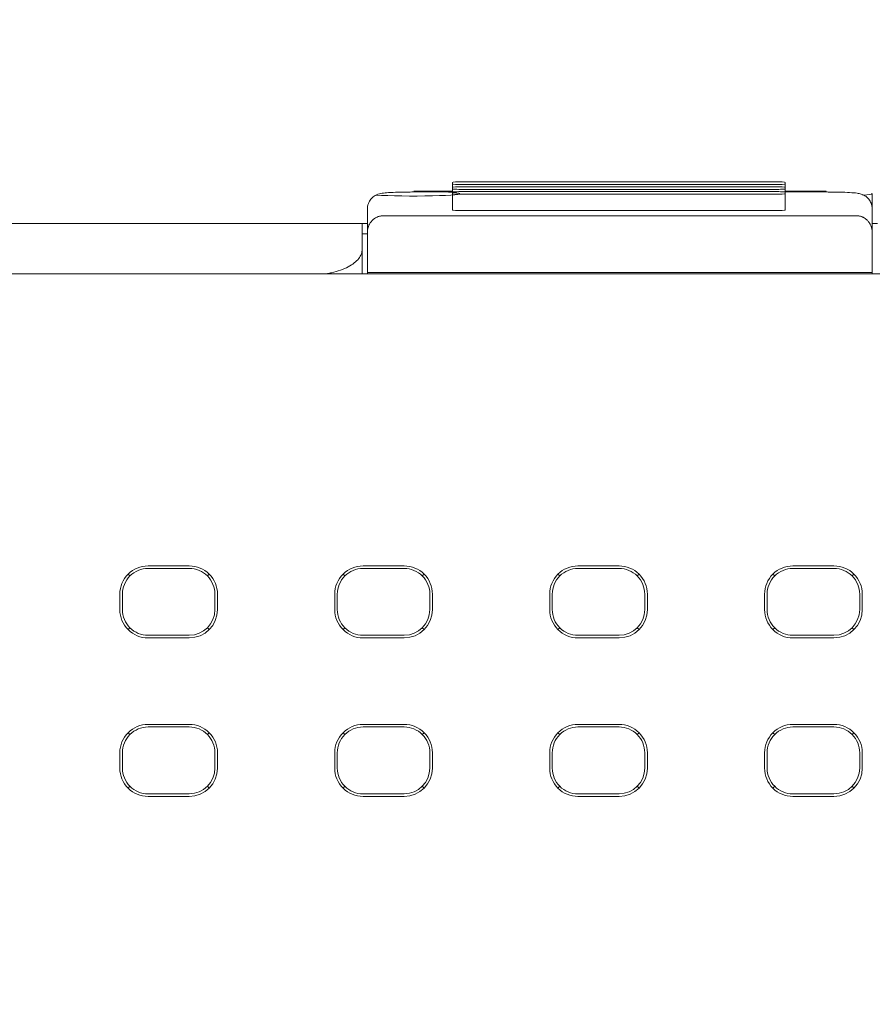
# Model space of a CAD drawing. Header units: millimetres. Extents: x -1114 to 1396, y -630 to 631.
# Tile 651 of 656: x 439 to 456, y 154 to 173. Entities that reach past the tile are written whole.
import ezdxf

# ---------------------------------------------------------------- set-up
doc = ezdxf.new("R2010")
doc.units = ezdxf.units.MM
doc.header["$MEASUREMENT"] = 0

msp = doc.modelspace()

# ---------------------------------------------------------------- linework, layer by layer
at = {"lineweight": 18}
for points, knots in [([(1038.9843, -629.7647), (1038.9843, -629.7647), (-1111.4882, -629.7647), (-1111.4882, -629.7647), (-1111.4882, -629.7647), (-1111.4882, -629.7647), (-1111.4882, 630.7883), (-1111.4882, 630.7883), (-1111.4882, 630.7883), (-1111.4882, 630.7883), (1038.9843, 630.7883), (1038.9843, 630.7883)], [0, 0, 0, 0, 0.3333333, 0.3333333, 0.3333333, 0.3333333, 0.6666667, 0.6666667, 0.6666667, 0.6666667, 1, 1, 1, 1]), ([(448.0242, 169.6943), (447.9712, 169.6943), (447.9203, 169.6932), (447.8828, 169.6912), (447.8828, 169.6912), (447.8453, 169.6892), (447.8242, 169.6866), (447.8242, 169.6838)], [0, 0, 0, 0, 0.5, 0.5, 0.5, 0.5, 1, 1, 1, 1]), ([(447.8242, 169.6524), (447.8242, 169.6496), (447.8453, 169.6469), (447.8828, 169.645), (447.8828, 169.645), (447.9203, 169.643), (447.9712, 169.6419), (448.0242, 169.6419)], [0, 0, 0, 0, 0.5, 0.5, 0.5, 0.5, 1, 1, 1, 1]), ([(454.299, 169.6838), (454.299, 169.6866), (454.2779, 169.6892), (454.2404, 169.6912), (454.2404, 169.6912), (454.2029, 169.6932), (454.1521, 169.6943), (454.099, 169.6943)], [0, 0, 0, 0, 0.5, 0.5, 0.5, 0.5, 1, 1, 1, 1]), ([(454.099, 169.6419), (454.1521, 169.6419), (454.2029, 169.643), (454.2404, 169.645), (454.2404, 169.645), (454.2779, 169.6469), (454.299, 169.6496), (454.299, 169.6524)], [0, 0, 0, 0, 0.5, 0.5, 0.5, 0.5, 1, 1, 1, 1]), ([(447.0704, 169.4967), (447.025, 169.4967), (446.9809, 169.4965), (446.9375, 169.496), (446.9375, 169.496), (446.8612, 169.4951), (446.7871, 169.4935), (446.7208, 169.491), (446.7208, 169.491), (446.6518, 169.4885), (446.5914, 169.4851), (446.5433, 169.4815), (446.5433, 169.4815), (446.5028, 169.4784), (446.4711, 169.4753), (446.4324, 169.4677), (446.4324, 169.4677), (446.4159, 169.4645), (446.3981, 169.4604), (446.3767, 169.4527), (446.3767, 169.4527), (446.3592, 169.4464), (446.3393, 169.4376), (446.32, 169.4263), (446.32, 169.4263), (446.2968, 169.4126), (446.2746, 169.3953), (446.2551, 169.375), (446.2551, 169.375), (446.2326, 169.3517), (446.2137, 169.3245), (446.1997, 169.2949), (446.1997, 169.2949), (446.1842, 169.2623), (446.1746, 169.2268), (446.1715, 169.191), (446.1715, 169.191), (446.1708, 169.1825), (446.1704, 169.1739), (446.1704, 169.1653)], [0, 0, 0, 0, 0.1, 0.1, 0.1, 0.1, 0.2, 0.2, 0.2, 0.2, 0.3, 0.3, 0.3, 0.3, 0.4, 0.4, 0.4, 0.4, 0.5, 0.5, 0.5, 0.5, 0.6, 0.6, 0.6, 0.6, 0.7, 0.7, 0.7, 0.7, 0.8, 0.8, 0.8, 0.8, 0.9, 0.9, 0.9, 0.9, 1, 1, 1, 1]), ([(446.3441, 169.4371), (446.5947, 169.4192), (447.0502, 169.4128), (447.4374, 169.4219), (447.4374, 169.4219), (447.8247, 169.4309), (448.0387, 169.4529), (447.951, 169.4746), (447.951, 169.4746), (447.8632, 169.4964), (447.4976, 169.5119), (447.0735, 169.512)], [0, 0, 0, 0, 0.3333333, 0.3333333, 0.3333333, 0.3333333, 0.6666667, 0.6666667, 0.6666667, 0.6666667, 1, 1, 1, 1]), ([(448.0242, 169.5996), (447.9712, 169.5996), (447.9203, 169.5985), (447.8828, 169.5965), (447.8828, 169.5965), (447.8453, 169.5945), (447.8242, 169.5919), (447.8242, 169.5891)], [0, 0, 0, 0, 0.5, 0.5, 0.5, 0.5, 1, 1, 1, 1]), ([(447.8242, 169.5577), (447.8242, 169.5549), (447.8453, 169.5523), (447.8828, 169.5503), (447.8828, 169.5503), (447.9203, 169.5483), (447.9712, 169.5472), (448.0242, 169.5472)], [0, 0, 0, 0, 0.5, 0.5, 0.5, 0.5, 1, 1, 1, 1]), ([(448.0242, 169.5049), (447.9712, 169.5049), (447.9203, 169.5038), (447.8828, 169.5018), (447.8828, 169.5018), (447.8453, 169.4998), (447.8242, 169.4972), (447.8242, 169.4944)], [0, 0, 0, 0, 0.5, 0.5, 0.5, 0.5, 1, 1, 1, 1]), ([(447.8242, 169.463), (447.8242, 169.4602), (447.8453, 169.4576), (447.8828, 169.4556), (447.8828, 169.4556), (447.9203, 169.4536), (447.9712, 169.4525), (448.0242, 169.4525)], [0, 0, 0, 0, 0.5, 0.5, 0.5, 0.5, 1, 1, 1, 1]), ([(454.299, 169.5891), (454.299, 169.5919), (454.2779, 169.5945), (454.2404, 169.5965), (454.2404, 169.5965), (454.2029, 169.5985), (454.1521, 169.5996), (454.099, 169.5996)], [0, 0, 0, 0, 0.5, 0.5, 0.5, 0.5, 1, 1, 1, 1]), ([(454.099, 169.5472), (454.1521, 169.5472), (454.2029, 169.5483), (454.2404, 169.5503), (454.2404, 169.5503), (454.2779, 169.5523), (454.299, 169.5549), (454.299, 169.5577)], [0, 0, 0, 0, 0.5, 0.5, 0.5, 0.5, 1, 1, 1, 1]), ([(454.299, 169.4944), (454.299, 169.4972), (454.2779, 169.4998), (454.2404, 169.5018), (454.2404, 169.5018), (454.2029, 169.5038), (454.1521, 169.5049), (454.099, 169.5049)], [0, 0, 0, 0, 0.5, 0.5, 0.5, 0.5, 1, 1, 1, 1]), ([(454.099, 169.4525), (454.1521, 169.4525), (454.2029, 169.4536), (454.2404, 169.4556), (454.2404, 169.4556), (454.2779, 169.4576), (454.299, 169.4602), (454.299, 169.463)], [0, 0, 0, 0, 0.5, 0.5, 0.5, 0.5, 1, 1, 1, 1]), ([(455.992, 169.1653), (455.9914, 169.2066), (455.9839, 169.2447), (455.9691, 169.2806), (455.9691, 169.2806), (455.9578, 169.3077), (455.9424, 169.3335), (455.9238, 169.3563), (455.9238, 169.3563), (455.9081, 169.3757), (455.8901, 169.3928), (455.8706, 169.4074), (455.8706, 169.4074), (455.8538, 169.42), (455.8358, 169.4307), (455.8183, 169.4391), (455.8183, 169.4391), (455.8033, 169.4463), (455.7887, 169.4519), (455.7755, 169.4561), (455.7755, 169.4561), (455.7627, 169.4602), (455.7513, 169.4631), (455.7408, 169.4654), (455.7408, 169.4654), (455.7247, 169.469), (455.7108, 169.4713), (455.6964, 169.4733), (455.6964, 169.4733), (455.6547, 169.4792), (455.609, 169.4828), (455.5521, 169.486), (455.5521, 169.486), (455.4964, 169.4891), (455.4298, 169.4918), (455.3569, 169.4936), (455.3569, 169.4936), (455.2871, 169.4953), (455.2114, 169.4964), (455.1355, 169.4966), (455.1355, 169.4966), (455.121, 169.4967), (455.1065, 169.4967), (455.092, 169.4967)], [0, 0, 0, 0, 0.0909091, 0.0909091, 0.0909091, 0.0909091, 0.1818182, 0.1818182, 0.1818182, 0.1818182, 0.2727273, 0.2727273, 0.2727273, 0.2727273, 0.3636364, 0.3636364, 0.3636364, 0.3636364, 0.4545455, 0.4545455, 0.4545455, 0.4545455, 0.5454545, 0.5454545, 0.5454545, 0.5454545, 0.6363636, 0.6363636, 0.6363636, 0.6363636, 0.7272727, 0.7272727, 0.7272727, 0.7272727, 0.8181818, 0.8181818, 0.8181818, 0.8181818, 0.9090909, 0.9090909, 0.9090909, 0.9090909, 1, 1, 1, 1]), ([(447.8242, 169.1448), (447.8242, 169.1421), (447.8453, 169.1394), (447.8828, 169.1374), (447.8828, 169.1374), (447.9203, 169.1355), (447.9712, 169.1344), (448.0242, 169.1344)], [0, 0, 0, 0, 0.5, 0.5, 0.5, 0.5, 1, 1, 1, 1]), ([(454.099, 169.1344), (454.1521, 169.1344), (454.2029, 169.1355), (454.2404, 169.1374), (454.2404, 169.1374), (454.2779, 169.1394), (454.299, 169.1421), (454.299, 169.1448)], [0, 0, 0, 0, 0.5, 0.5, 0.5, 0.5, 1, 1, 1, 1]), ([(446.4704, 169.0335), (446.4599, 169.0331), (446.4494, 169.0328), (446.4391, 169.0317), (446.4391, 169.0317), (446.4285, 169.0306), (446.4181, 169.0287), (446.4083, 169.0263), (446.4083, 169.0263), (446.3976, 169.0238), (446.3875, 169.0208), (446.378, 169.0174), (446.378, 169.0174), (446.3653, 169.0129), (446.3537, 169.0077), (446.3429, 169.0021), (446.3429, 169.0021), (446.3309, 168.9959), (446.3199, 168.9891), (446.3099, 168.9821), (446.3099, 168.9821), (446.272, 168.9557), (446.246, 168.9253), (446.2259, 168.8943), (446.2259, 168.8943), (446.2066, 168.8645), (446.1926, 168.8341), (446.1843, 168.8033), (446.1843, 168.8033), (446.1753, 168.77), (446.1728, 168.7362), (446.1704, 168.7025)], [0, 0, 0, 0, 0.125, 0.125, 0.125, 0.125, 0.25, 0.25, 0.25, 0.25, 0.375, 0.375, 0.375, 0.375, 0.5, 0.5, 0.5, 0.5, 0.625, 0.625, 0.625, 0.625, 0.75, 0.75, 0.75, 0.75, 0.875, 0.875, 0.875, 0.875, 1, 1, 1, 1]), ([(455.992, 168.7025), (455.992, 168.7351), (455.9877, 168.7673), (455.9789, 168.7991), (455.9789, 168.7991), (455.9745, 168.815), (455.969, 168.8308), (455.9621, 168.8465), (455.9621, 168.8465), (455.9552, 168.8622), (455.947, 168.8778), (455.9371, 168.8932), (455.9371, 168.8932), (455.9322, 168.901), (455.9269, 168.9086), (455.921, 168.9163), (455.921, 168.9163), (455.9151, 168.9239), (455.9088, 168.9315), (455.9019, 168.939), (455.9019, 168.939), (455.895, 168.9464), (455.8875, 168.9538), (455.8794, 168.9609), (455.8794, 168.9609), (455.8713, 168.9681), (455.8625, 168.9751), (455.853, 168.9818), (455.853, 168.9818), (455.8434, 168.9885), (455.8332, 168.9949), (455.8219, 169.0009), (455.8219, 169.0009), (455.8162, 169.0038), (455.8103, 169.0067), (455.8041, 169.0095), (455.8041, 169.0095), (455.7979, 169.0123), (455.7914, 169.0149), (455.7847, 169.0173), (455.7847, 169.0173), (455.778, 169.0197), (455.771, 169.0219), (455.7637, 169.0239), (455.7637, 169.0239), (455.7564, 169.0259), (455.7488, 169.0276), (455.741, 169.0291), (455.741, 169.0291), (455.7332, 169.0305), (455.7252, 169.0316), (455.717, 169.0323), (455.717, 169.0323), (455.7088, 169.0331), (455.7004, 169.0335), (455.692, 169.0335)], [0, 0, 0, 0, 0.0714286, 0.0714286, 0.0714286, 0.0714286, 0.1428571, 0.1428571, 0.1428571, 0.1428571, 0.2142857, 0.2142857, 0.2142857, 0.2142857, 0.2857143, 0.2857143, 0.2857143, 0.2857143, 0.3571429, 0.3571429, 0.3571429, 0.3571429, 0.4285714, 0.4285714, 0.4285714, 0.4285714, 0.5, 0.5, 0.5, 0.5, 0.5714286, 0.5714286, 0.5714286, 0.5714286, 0.6428571, 0.6428571, 0.6428571, 0.6428571, 0.7142857, 0.7142857, 0.7142857, 0.7142857, 0.7857143, 0.7857143, 0.7857143, 0.7857143, 0.8571429, 0.8571429, 0.8571429, 0.8571429, 0.9285714, 0.9285714, 0.9285714, 0.9285714, 1, 1, 1, 1]), ([(455.992, 168.7025), (455.992, 168.4451), (455.992, 168.1878), (455.992, 167.9304), (455.992, 167.9304), (455.992, 167.9304), (455.992, 167.9304), (455.992, 167.9304)], [0, 0, 0, 0, 0.5, 0.5, 0.5, 0.5, 1, 1, 1, 1]), ([(445.3425, 167.9034), (445.36, 167.9059), (445.3775, 167.9086), (445.3947, 167.9116), (445.3947, 167.9116), (445.421, 167.9161), (445.4469, 167.9212), (445.4722, 167.9268), (445.4722, 167.9268), (445.5337, 167.9403), (445.5922, 167.9567), (445.6461, 167.9756), (445.6461, 167.9756), (445.7012, 167.995), (445.7515, 168.017), (445.7968, 168.041), (445.7968, 168.041), (445.8412, 168.0644), (445.8808, 168.0897), (445.9146, 168.1165), (445.9146, 168.1165), (445.9492, 168.1437), (445.9778, 168.1723), (446.0012, 168.2019), (446.0012, 168.2019), (446.0244, 168.2311), (446.0424, 168.2611), (446.0531, 168.2916), (446.0531, 168.2916), (446.0639, 168.3223), (446.0671, 168.3535), (446.0704, 168.3846)], [0, 0, 0, 0, 0.125, 0.125, 0.125, 0.125, 0.25, 0.25, 0.25, 0.25, 0.375, 0.375, 0.375, 0.375, 0.5, 0.5, 0.5, 0.5, 0.625, 0.625, 0.625, 0.625, 0.75, 0.75, 0.75, 0.75, 0.875, 0.875, 0.875, 0.875, 1, 1, 1, 1]), ([(441.9052, 162.2268), (441.7593, 162.2268), (441.6194, 162.1689), (441.5162, 162.0657), (441.5162, 162.0657), (441.4131, 161.9626), (441.3551, 161.8226), (441.3551, 161.6768)], [0, 0, 0, 0, 0.5, 0.5, 0.5, 0.5, 1, 1, 1, 1]), ([(441.9052, 162.1768), (441.7726, 162.1768), (441.6454, 162.1241), (441.5516, 162.0303), (441.5516, 162.0303), (441.4579, 161.9365), (441.4052, 161.8094), (441.4052, 161.6768)], [0, 0, 0, 0, 0.5, 0.5, 0.5, 0.5, 1, 1, 1, 1]), ([(443.2552, 161.6768), (443.2552, 161.8226), (443.1973, 161.9626), (443.0941, 162.0657), (443.0941, 162.0657), (442.991, 162.1689), (442.8511, 162.2268), (442.7052, 162.2268)], [0, 0, 0, 0, 0.5, 0.5, 0.5, 0.5, 1, 1, 1, 1]), ([(443.2052, 161.6768), (443.2052, 161.8094), (443.1525, 161.9365), (443.0587, 162.0303), (443.0587, 162.0303), (442.965, 162.1241), (442.8378, 162.1768), (442.7052, 162.1768)], [0, 0, 0, 0, 0.5, 0.5, 0.5, 0.5, 1, 1, 1, 1]), ([(446.086, 162.2268), (445.9401, 162.2268), (445.8002, 162.1689), (445.6971, 162.0657), (445.6971, 162.0657), (445.5939, 161.9626), (445.536, 161.8226), (445.536, 161.6768)], [0, 0, 0, 0, 0.5, 0.5, 0.5, 0.5, 1, 1, 1, 1]), ([(446.086, 162.1768), (445.9534, 162.1768), (445.8262, 162.1241), (445.7325, 162.0303), (445.7325, 162.0303), (445.6387, 161.9365), (445.586, 161.8094), (445.586, 161.6768)], [0, 0, 0, 0, 0.5, 0.5, 0.5, 0.5, 1, 1, 1, 1]), ([(447.4361, 161.6768), (447.4361, 161.8226), (447.3781, 161.9626), (447.275, 162.0657), (447.275, 162.0657), (447.1718, 162.1689), (447.0319, 162.2268), (446.886, 162.2268)], [0, 0, 0, 0, 0.5, 0.5, 0.5, 0.5, 1, 1, 1, 1]), ([(447.386, 161.6768), (447.386, 161.8094), (447.3334, 161.9365), (447.2396, 162.0303), (447.2396, 162.0303), (447.1458, 162.1241), (447.0186, 162.1768), (446.886, 162.1768)], [0, 0, 0, 0, 0.5, 0.5, 0.5, 0.5, 1, 1, 1, 1]), ([(450.2669, 162.2268), (450.121, 162.2268), (449.9811, 162.1689), (449.8779, 162.0657), (449.8779, 162.0657), (449.7748, 161.9626), (449.7168, 161.8226), (449.7168, 161.6768)], [0, 0, 0, 0, 0.5, 0.5, 0.5, 0.5, 1, 1, 1, 1]), ([(450.2669, 162.1768), (450.1343, 162.1768), (450.0071, 162.1241), (449.9133, 162.0303), (449.9133, 162.0303), (449.8196, 161.9365), (449.7669, 161.8094), (449.7669, 161.6768)], [0, 0, 0, 0, 0.5, 0.5, 0.5, 0.5, 1, 1, 1, 1]), ([(451.617, 161.6768), (451.617, 161.8226), (451.559, 161.9626), (451.4558, 162.0657), (451.4558, 162.0657), (451.3527, 162.1689), (451.2128, 162.2268), (451.0669, 162.2268)], [0, 0, 0, 0, 0.5, 0.5, 0.5, 0.5, 1, 1, 1, 1]), ([(451.5669, 161.6768), (451.5669, 161.8094), (451.5142, 161.9365), (451.4204, 162.0303), (451.4204, 162.0303), (451.3267, 162.1241), (451.1995, 162.1768), (451.0669, 162.1768)], [0, 0, 0, 0, 0.5, 0.5, 0.5, 0.5, 1, 1, 1, 1]), ([(454.4477, 162.2268), (454.3019, 162.2268), (454.1619, 162.1689), (454.0588, 162.0657), (454.0588, 162.0657), (453.9556, 161.9626), (453.8977, 161.8226), (453.8977, 161.6768)], [0, 0, 0, 0, 0.5, 0.5, 0.5, 0.5, 1, 1, 1, 1]), ([(454.4477, 162.1768), (454.3151, 162.1768), (454.188, 162.1241), (454.0942, 162.0303), (454.0942, 162.0303), (454.0004, 161.9365), (453.9477, 161.8094), (453.9477, 161.6768)], [0, 0, 0, 0, 0.5, 0.5, 0.5, 0.5, 1, 1, 1, 1]), ([(455.7978, 161.6768), (455.7978, 161.8226), (455.7399, 161.9626), (455.6367, 162.0657), (455.6367, 162.0657), (455.5335, 162.1689), (455.3936, 162.2268), (455.2477, 162.2268)], [0, 0, 0, 0, 0.5, 0.5, 0.5, 0.5, 1, 1, 1, 1]), ([(455.7477, 161.6768), (455.7477, 161.8094), (455.6951, 161.9365), (455.6013, 162.0303), (455.6013, 162.0303), (455.5075, 162.1241), (455.3804, 162.1768), (455.2477, 162.1768)], [0, 0, 0, 0, 0.5, 0.5, 0.5, 0.5, 1, 1, 1, 1]), ([(441.3551, 161.3768), (441.3551, 161.2309), (441.4131, 161.091), (441.5162, 160.9878), (441.5162, 160.9878), (441.6194, 160.8846), (441.7593, 160.8267), (441.9052, 160.8267)], [0, 0, 0, 0, 0.5, 0.5, 0.5, 0.5, 1, 1, 1, 1]), ([(441.4052, 161.3768), (441.4052, 161.2442), (441.4579, 161.117), (441.5516, 161.0232), (441.5516, 161.0232), (441.6454, 160.9294), (441.7726, 160.8768), (441.9052, 160.8768)], [0, 0, 0, 0, 0.5, 0.5, 0.5, 0.5, 1, 1, 1, 1]), ([(445.536, 161.3768), (445.536, 161.2309), (445.5939, 161.091), (445.6971, 160.9878), (445.6971, 160.9878), (445.8002, 160.8846), (445.9401, 160.8267), (446.086, 160.8267)], [0, 0, 0, 0, 0.5, 0.5, 0.5, 0.5, 1, 1, 1, 1]), ([(445.586, 161.3768), (445.586, 161.2442), (445.6387, 161.117), (445.7325, 161.0232), (445.7325, 161.0232), (445.8262, 160.9294), (445.9534, 160.8768), (446.086, 160.8768)], [0, 0, 0, 0, 0.5, 0.5, 0.5, 0.5, 1, 1, 1, 1]), ([(449.7168, 161.3768), (449.7168, 161.2309), (449.7748, 161.091), (449.8779, 160.9878), (449.8779, 160.9878), (449.9811, 160.8846), (450.121, 160.8267), (450.2669, 160.8267)], [0, 0, 0, 0, 0.5, 0.5, 0.5, 0.5, 1, 1, 1, 1]), ([(449.7669, 161.3768), (449.7669, 161.2442), (449.8196, 161.117), (449.9133, 161.0232), (449.9133, 161.0232), (450.0071, 160.9294), (450.1343, 160.8768), (450.2669, 160.8768)], [0, 0, 0, 0, 0.5, 0.5, 0.5, 0.5, 1, 1, 1, 1]), ([(453.8977, 161.3768), (453.8977, 161.2309), (453.9556, 161.091), (454.0588, 160.9878), (454.0588, 160.9878), (454.1619, 160.8846), (454.3019, 160.8267), (454.4477, 160.8267)], [0, 0, 0, 0, 0.5, 0.5, 0.5, 0.5, 1, 1, 1, 1]), ([(453.9477, 161.3768), (453.9477, 161.2442), (454.0004, 161.117), (454.0942, 161.0232), (454.0942, 161.0232), (454.188, 160.9294), (454.3151, 160.8768), (454.4477, 160.8768)], [0, 0, 0, 0, 0.5, 0.5, 0.5, 0.5, 1, 1, 1, 1]), ([(441.9052, 159.1443), (441.7593, 159.1443), (441.6194, 159.0864), (441.5162, 158.9832), (441.5162, 158.9832), (441.4131, 158.8801), (441.3551, 158.7401), (441.3551, 158.5943)], [0, 0, 0, 0, 0.5, 0.5, 0.5, 0.5, 1, 1, 1, 1]), ([(441.9052, 159.0943), (441.7726, 159.0943), (441.6454, 159.0416), (441.5516, 158.9478), (441.5516, 158.9478), (441.4579, 158.854), (441.4052, 158.7269), (441.4052, 158.5943)], [0, 0, 0, 0, 0.5, 0.5, 0.5, 0.5, 1, 1, 1, 1]), ([(443.2552, 158.5943), (443.2552, 158.7401), (443.1973, 158.8801), (443.0941, 158.9832), (443.0941, 158.9832), (442.991, 159.0864), (442.8511, 159.1443), (442.7052, 159.1443)], [0, 0, 0, 0, 0.5, 0.5, 0.5, 0.5, 1, 1, 1, 1]), ([(443.2052, 158.5943), (443.2052, 158.7269), (443.1525, 158.854), (443.0587, 158.9478), (443.0587, 158.9478), (442.965, 159.0416), (442.8378, 159.0943), (442.7052, 159.0943)], [0, 0, 0, 0, 0.5, 0.5, 0.5, 0.5, 1, 1, 1, 1]), ([(446.086, 159.1443), (445.9401, 159.1443), (445.8002, 159.0864), (445.6971, 158.9832), (445.6971, 158.9832), (445.5939, 158.8801), (445.536, 158.7401), (445.536, 158.5943)], [0, 0, 0, 0, 0.5, 0.5, 0.5, 0.5, 1, 1, 1, 1]), ([(446.086, 159.0943), (445.9534, 159.0943), (445.8262, 159.0416), (445.7325, 158.9478), (445.7325, 158.9478), (445.6387, 158.854), (445.586, 158.7269), (445.586, 158.5943)], [0, 0, 0, 0, 0.5, 0.5, 0.5, 0.5, 1, 1, 1, 1]), ([(447.4361, 158.5943), (447.4361, 158.7401), (447.3781, 158.8801), (447.275, 158.9832), (447.275, 158.9832), (447.1718, 159.0864), (447.0319, 159.1443), (446.886, 159.1443)], [0, 0, 0, 0, 0.5, 0.5, 0.5, 0.5, 1, 1, 1, 1]), ([(447.386, 158.5943), (447.386, 158.7269), (447.3334, 158.854), (447.2396, 158.9478), (447.2396, 158.9478), (447.1458, 159.0416), (447.0186, 159.0943), (446.886, 159.0943)], [0, 0, 0, 0, 0.5, 0.5, 0.5, 0.5, 1, 1, 1, 1]), ([(450.2669, 159.1443), (450.121, 159.1443), (449.9811, 159.0864), (449.8779, 158.9832), (449.8779, 158.9832), (449.7748, 158.8801), (449.7168, 158.7401), (449.7168, 158.5943)], [0, 0, 0, 0, 0.5, 0.5, 0.5, 0.5, 1, 1, 1, 1]), ([(450.2669, 159.0943), (450.1343, 159.0943), (450.0071, 159.0416), (449.9133, 158.9478), (449.9133, 158.9478), (449.8196, 158.854), (449.7669, 158.7269), (449.7669, 158.5943)], [0, 0, 0, 0, 0.5, 0.5, 0.5, 0.5, 1, 1, 1, 1]), ([(451.617, 158.5943), (451.617, 158.7401), (451.559, 158.8801), (451.4558, 158.9832), (451.4558, 158.9832), (451.3527, 159.0864), (451.2128, 159.1443), (451.0669, 159.1443)], [0, 0, 0, 0, 0.5, 0.5, 0.5, 0.5, 1, 1, 1, 1]), ([(451.5669, 158.5943), (451.5669, 158.7269), (451.5142, 158.854), (451.4204, 158.9478), (451.4204, 158.9478), (451.3267, 159.0416), (451.1995, 159.0943), (451.0669, 159.0943)], [0, 0, 0, 0, 0.5, 0.5, 0.5, 0.5, 1, 1, 1, 1]), ([(454.4477, 159.1443), (454.3019, 159.1443), (454.1619, 159.0864), (454.0588, 158.9832), (454.0588, 158.9832), (453.9556, 158.8801), (453.8977, 158.7401), (453.8977, 158.5943)], [0, 0, 0, 0, 0.5, 0.5, 0.5, 0.5, 1, 1, 1, 1]), ([(454.4477, 159.0943), (454.3151, 159.0943), (454.188, 159.0416), (454.0942, 158.9478), (454.0942, 158.9478), (454.0004, 158.854), (453.9477, 158.7269), (453.9477, 158.5943)], [0, 0, 0, 0, 0.5, 0.5, 0.5, 0.5, 1, 1, 1, 1]), ([(455.7978, 158.5943), (455.7978, 158.7401), (455.7399, 158.8801), (455.6367, 158.9832), (455.6367, 158.9832), (455.5335, 159.0864), (455.3936, 159.1443), (455.2477, 159.1443)], [0, 0, 0, 0, 0.5, 0.5, 0.5, 0.5, 1, 1, 1, 1]), ([(455.7477, 158.5943), (455.7477, 158.7269), (455.6951, 158.854), (455.6013, 158.9478), (455.6013, 158.9478), (455.5075, 159.0416), (455.3804, 159.0943), (455.2477, 159.0943)], [0, 0, 0, 0, 0.5, 0.5, 0.5, 0.5, 1, 1, 1, 1]), ([(441.3551, 158.2943), (441.3551, 158.1484), (441.4131, 158.0085), (441.5162, 157.9053), (441.5162, 157.9053), (441.6194, 157.8021), (441.7593, 157.7442), (441.9052, 157.7442)], [0, 0, 0, 0, 0.5, 0.5, 0.5, 0.5, 1, 1, 1, 1]), ([(441.4052, 158.2943), (441.4052, 158.1617), (441.4579, 158.0345), (441.5516, 157.9407), (441.5516, 157.9407), (441.6454, 157.8469), (441.7726, 157.7943), (441.9052, 157.7943)], [0, 0, 0, 0, 0.5, 0.5, 0.5, 0.5, 1, 1, 1, 1]), ([(445.536, 158.2943), (445.536, 158.1484), (445.5939, 158.0085), (445.6971, 157.9053), (445.6971, 157.9053), (445.8002, 157.8021), (445.9401, 157.7442), (446.086, 157.7442)], [0, 0, 0, 0, 0.5, 0.5, 0.5, 0.5, 1, 1, 1, 1]), ([(445.586, 158.2943), (445.586, 158.1617), (445.6387, 158.0345), (445.7325, 157.9407), (445.7325, 157.9407), (445.8262, 157.8469), (445.9534, 157.7943), (446.086, 157.7943)], [0, 0, 0, 0, 0.5, 0.5, 0.5, 0.5, 1, 1, 1, 1]), ([(449.7168, 158.2943), (449.7168, 158.1484), (449.7748, 158.0085), (449.8779, 157.9053), (449.8779, 157.9053), (449.9811, 157.8021), (450.121, 157.7442), (450.2669, 157.7442)], [0, 0, 0, 0, 0.5, 0.5, 0.5, 0.5, 1, 1, 1, 1]), ([(449.7669, 158.2943), (449.7669, 158.1617), (449.8196, 158.0345), (449.9133, 157.9407), (449.9133, 157.9407), (450.0071, 157.8469), (450.1343, 157.7943), (450.2669, 157.7943)], [0, 0, 0, 0, 0.5, 0.5, 0.5, 0.5, 1, 1, 1, 1]), ([(453.8977, 158.2943), (453.8977, 158.1484), (453.9556, 158.0085), (454.0588, 157.9053), (454.0588, 157.9053), (454.1619, 157.8021), (454.3019, 157.7442), (454.4477, 157.7442)], [0, 0, 0, 0, 0.5, 0.5, 0.5, 0.5, 1, 1, 1, 1]), ([(453.9477, 158.2943), (453.9477, 158.1617), (454.0004, 158.0345), (454.0942, 157.9407), (454.0942, 157.9407), (454.188, 157.8469), (454.3151, 157.7943), (454.4477, 157.7943)], [0, 0, 0, 0, 0.5, 0.5, 0.5, 0.5, 1, 1, 1, 1])]:
    msp.add_open_spline(points, degree=3, knots=knots, dxfattribs=at)
for points in [[(447.8242, 169.6524), (447.8242, 169.6524), (447.8242, 169.6838), (447.8242, 169.6838)], [(447.8242, 169.6524), (447.8242, 169.6524), (447.8242, 169.5891), (447.8242, 169.5891)], [(447.8242, 169.5891), (447.8242, 169.5891), (447.8242, 169.6522), (447.8242, 169.6522)], [(448.0242, 169.6943), (448.0242, 169.6943), (454.099, 169.6943), (454.099, 169.6943)], [(454.099, 169.6419), (454.099, 169.6419), (448.0242, 169.6419), (448.0242, 169.6419)], [(454.299, 169.6838), (454.299, 169.6838), (454.299, 169.6524), (454.299, 169.6524)], [(454.299, 169.6524), (454.299, 169.6524), (454.299, 169.5891), (454.299, 169.5891)], [(447.8243, 169.4967), (447.8243, 169.4967), (447.0704, 169.4967), (447.0704, 169.4967)], [(447.0704, 169.4967), (447.0704, 169.4967), (447.0704, 169.4963), (447.0704, 169.4963)], [(447.0735, 169.512), (447.0735, 169.512), (447.8274, 169.512), (447.8274, 169.512)], [(447.8242, 169.5577), (447.8242, 169.5577), (447.8242, 169.5891), (447.8242, 169.5891)], [(447.8242, 169.5577), (447.8242, 169.5577), (447.8242, 169.4944), (447.8242, 169.4944)], [(447.8242, 169.4944), (447.8242, 169.4944), (447.8242, 169.5575), (447.8242, 169.5575)], [(447.8242, 169.463), (447.8242, 169.463), (447.8242, 169.4944), (447.8242, 169.4944)], [(447.8242, 169.463), (447.8242, 169.463), (447.8242, 169.1448), (447.8242, 169.1448)], [(447.8242, 169.3038), (447.8242, 169.3038), (447.8242, 169.4628), (447.8242, 169.4628)], [(448.0242, 169.5996), (448.0242, 169.5996), (454.099, 169.5996), (454.099, 169.5996)], [(454.099, 169.5472), (454.099, 169.5472), (448.0242, 169.5472), (448.0242, 169.5472)], [(448.0242, 169.5049), (448.0242, 169.5049), (454.099, 169.5049), (454.099, 169.5049)], [(454.099, 169.4525), (454.099, 169.4525), (448.0242, 169.4525), (448.0242, 169.4525)], [(454.299, 169.5891), (454.299, 169.5891), (454.299, 169.5577), (454.299, 169.5577)], [(454.299, 169.5577), (454.299, 169.5577), (454.299, 169.4944), (454.299, 169.4944)], [(455.092, 169.4967), (455.092, 169.4967), (454.299, 169.4967), (454.299, 169.4967)], [(454.299, 169.4944), (454.299, 169.4944), (454.299, 169.463), (454.299, 169.463)], [(454.299, 169.463), (454.299, 169.463), (454.299, 169.1448), (454.299, 169.1448)], [(454.302, 169.512), (454.302, 169.512), (455.095, 169.512), (455.095, 169.512)], [(455.095, 169.512), (455.095, 169.512), (455.0919, 169.512), (455.0919, 169.512)], [(455.092, 169.4967), (455.092, 169.4967), (455.092, 169.4963), (455.092, 169.4963)], [(455.8052, 169.4362), (455.9251, 169.4443), (455.9907, 169.4543), (455.9919, 169.4646)], [(455.992, 169.4646), (455.992, 169.4646), (455.992, 168.7064), (455.992, 168.7064)], [(447.8242, 169.1447), (447.8242, 169.1447), (447.8242, 169.3038), (447.8242, 169.3038)], [(446.1704, 168.7047), (446.1704, 168.7047), (446.1704, 169.1653), (446.1704, 169.1653)], [(446.1704, 168.7025), (446.1704, 168.7025), (446.1704, 169.1653), (446.1704, 169.1653)], [(448.0242, 169.1344), (448.0242, 169.1344), (454.099, 169.1344), (454.099, 169.1344)], [(455.992, 169.1653), (455.992, 169.1653), (455.992, 168.7025), (455.992, 168.7025)], [(423.8676, 168.8846), (423.8676, 168.8846), (446.0704, 168.8846), (446.0704, 168.8846)], [(446.0704, 168.8846), (446.0704, 168.8846), (446.1704, 168.8846), (446.1704, 168.8846)], [(446.0704, 168.3846), (446.0704, 168.5513), (446.0704, 168.7179), (446.0704, 168.8846)], [(455.692, 169.0335), (455.692, 169.0335), (446.4704, 169.0335), (446.4704, 169.0335)], [(456.092, 168.8846), (456.092, 168.8846), (455.992, 168.8846), (455.992, 168.8846)], [(446.0704, 168.6846), (446.0704, 168.6846), (446.1647, 168.6846), (446.1647, 168.6846)], [(446.1704, 167.9304), (446.1704, 168.1877), (446.1704, 168.4451), (446.1704, 168.7025)], [(446.0704, 168.3846), (446.0704, 168.3846), (446.0704, 167.9062), (446.0704, 167.9062)], [(422.9676, 167.9062), (422.9676, 167.9062), (479.1732, 167.9062), (479.1732, 167.9062)], [(479.1732, 167.9062), (479.1732, 167.9062), (422.9676, 167.9062), (422.9676, 167.9062)], [(455.992, 167.9304), (455.992, 167.9304), (446.1704, 167.9303), (446.1704, 167.9303)], [(446.1704, 167.9087), (446.1704, 167.9087), (446.1704, 167.9303), (446.1704, 167.9303)], [(446.1704, 167.9062), (446.1704, 167.9062), (446.1704, 167.9087), (446.1704, 167.9087)], [(446.1704, 167.9087), (446.1704, 167.9087), (455.992, 167.9087), (455.992, 167.9087)], [(455.992, 167.9087), (455.992, 167.9087), (455.992, 167.9304), (455.992, 167.9304)], [(455.992, 167.9087), (455.992, 167.9087), (455.992, 167.9062), (455.992, 167.9062)], [(441.9052, 162.2268), (441.9052, 162.2268), (442.7052, 162.2268), (442.7052, 162.2268)], [(441.9052, 162.1768), (441.9052, 162.1768), (442.7052, 162.1768), (442.7052, 162.1768)], [(446.086, 162.2268), (446.086, 162.2268), (446.886, 162.2268), (446.886, 162.2268)], [(446.086, 162.1768), (446.086, 162.1768), (446.886, 162.1768), (446.886, 162.1768)], [(450.2669, 162.2268), (450.2669, 162.2268), (451.0669, 162.2268), (451.0669, 162.2268)], [(450.2669, 162.1768), (450.2669, 162.1768), (451.0669, 162.1768), (451.0669, 162.1768)], [(454.4477, 162.2268), (454.4477, 162.2268), (455.2477, 162.2268), (455.2477, 162.2268)], [(454.4477, 162.1768), (454.4477, 162.1768), (455.2477, 162.1768), (455.2477, 162.1768)], [(441.5516, 162.0303), (441.5516, 162.0303), (441.5169, 162.065), (441.5169, 162.065)], [(443.0587, 162.0303), (443.0587, 162.0303), (443.0934, 162.065), (443.0934, 162.065)], [(445.7325, 162.0303), (445.7325, 162.0303), (445.6978, 162.065), (445.6978, 162.065)], [(447.2396, 162.0303), (447.2396, 162.0303), (447.2743, 162.065), (447.2743, 162.065)], [(449.9133, 162.0303), (449.9133, 162.0303), (449.8786, 162.065), (449.8786, 162.065)], [(451.4204, 162.0303), (451.4204, 162.0303), (451.4551, 162.065), (451.4551, 162.065)], [(454.0595, 162.065), (454.0595, 162.065), (454.0942, 162.0303), (454.0942, 162.0303)], [(455.6013, 162.0303), (455.6013, 162.0303), (455.636, 162.065), (455.636, 162.065)], [(441.3551, 161.6768), (441.3551, 161.6768), (441.3551, 161.3768), (441.3551, 161.3768)], [(441.4052, 161.3768), (441.4052, 161.3768), (441.4052, 161.6768), (441.4052, 161.6768)], [(443.2052, 161.6768), (443.2052, 161.6768), (443.2052, 161.3768), (443.2052, 161.3768)], [(443.2552, 161.6768), (443.2552, 161.6768), (443.2552, 161.3768), (443.2552, 161.3768)], [(445.536, 161.6768), (445.536, 161.6768), (445.536, 161.3768), (445.536, 161.3768)], [(445.586, 161.3768), (445.586, 161.3768), (445.586, 161.6768), (445.586, 161.6768)], [(447.386, 161.6768), (447.386, 161.6768), (447.386, 161.3768), (447.386, 161.3768)], [(447.4361, 161.6768), (447.4361, 161.6768), (447.4361, 161.3768), (447.4361, 161.3768)], [(449.7168, 161.6768), (449.7168, 161.6768), (449.7168, 161.3768), (449.7168, 161.3768)], [(449.7669, 161.3768), (449.7669, 161.3768), (449.7669, 161.6768), (449.7669, 161.6768)], [(451.5669, 161.6768), (451.5669, 161.6768), (451.5669, 161.3768), (451.5669, 161.3768)], [(451.617, 161.6768), (451.617, 161.6768), (451.617, 161.3768), (451.617, 161.3768)], [(453.8977, 161.6768), (453.8977, 161.6768), (453.8977, 161.3768), (453.8977, 161.3768)], [(453.9477, 161.3768), (453.9477, 161.3768), (453.9477, 161.6768), (453.9477, 161.6768)], [(455.7477, 161.6768), (455.7477, 161.6768), (455.7477, 161.3768), (455.7477, 161.3768)], [(455.7978, 161.6768), (455.7978, 161.6768), (455.7978, 161.3768), (455.7978, 161.3768)], [(442.7052, 160.8768), (442.9813, 160.8768), (443.2052, 161.1006), (443.2052, 161.3768)], [(442.7052, 160.8267), (443.009, 160.8267), (443.2552, 161.073), (443.2552, 161.3768)], [(446.886, 160.8768), (447.1622, 160.8768), (447.386, 161.1006), (447.386, 161.3768)], [(446.886, 160.8267), (447.1898, 160.8267), (447.4361, 161.073), (447.4361, 161.3768)], [(451.0669, 160.8768), (451.343, 160.8768), (451.5669, 161.1006), (451.5669, 161.3768)], [(451.0669, 160.8267), (451.3707, 160.8267), (451.617, 161.073), (451.617, 161.3768)], [(455.2477, 160.8768), (455.5239, 160.8768), (455.7477, 161.1006), (455.7477, 161.3768)], [(455.2477, 160.8267), (455.5515, 160.8267), (455.7978, 161.073), (455.7978, 161.3768)], [(441.5516, 161.0232), (441.5516, 161.0232), (441.5169, 160.9885), (441.5169, 160.9885)], [(443.0934, 160.9885), (443.0934, 160.9885), (443.0587, 161.0232), (443.0587, 161.0232)], [(445.7325, 161.0232), (445.7325, 161.0232), (445.6978, 160.9885), (445.6978, 160.9885)], [(447.2396, 161.0232), (447.2396, 161.0232), (447.2743, 160.9885), (447.2743, 160.9885)], [(449.9133, 161.0232), (449.9133, 161.0232), (449.8786, 160.9885), (449.8786, 160.9885)], [(451.4204, 161.0232), (451.4204, 161.0232), (451.4551, 160.9885), (451.4551, 160.9885)], [(454.0942, 161.0232), (454.0942, 161.0232), (454.0595, 160.9885), (454.0595, 160.9885)], [(455.6013, 161.0232), (455.6013, 161.0232), (455.636, 160.9885), (455.636, 160.9885)], [(442.7052, 160.8768), (442.7052, 160.8768), (441.9052, 160.8768), (441.9052, 160.8768)], [(441.9052, 160.8267), (441.9052, 160.8267), (442.7052, 160.8267), (442.7052, 160.8267)], [(446.886, 160.8768), (446.886, 160.8768), (446.086, 160.8768), (446.086, 160.8768)], [(446.086, 160.8267), (446.086, 160.8267), (446.886, 160.8267), (446.886, 160.8267)], [(451.0669, 160.8768), (451.0669, 160.8768), (450.2669, 160.8768), (450.2669, 160.8768)], [(450.2669, 160.8267), (450.2669, 160.8267), (451.0669, 160.8267), (451.0669, 160.8267)], [(455.2477, 160.8768), (455.2477, 160.8768), (454.4477, 160.8768), (454.4477, 160.8768)], [(454.4477, 160.8267), (454.4477, 160.8267), (455.2477, 160.8267), (455.2477, 160.8267)], [(441.9052, 159.1443), (441.9052, 159.1443), (442.7052, 159.1443), (442.7052, 159.1443)], [(441.9052, 159.0943), (441.9052, 159.0943), (442.7052, 159.0943), (442.7052, 159.0943)], [(446.086, 159.1443), (446.086, 159.1443), (446.886, 159.1443), (446.886, 159.1443)], [(446.086, 159.0943), (446.086, 159.0943), (446.886, 159.0943), (446.886, 159.0943)], [(450.2669, 159.1443), (450.2669, 159.1443), (451.0669, 159.1443), (451.0669, 159.1443)], [(450.2669, 159.0943), (450.2669, 159.0943), (451.0669, 159.0943), (451.0669, 159.0943)], [(454.4477, 159.1443), (454.4477, 159.1443), (455.2477, 159.1443), (455.2477, 159.1443)], [(454.4477, 159.0943), (454.4477, 159.0943), (455.2477, 159.0943), (455.2477, 159.0943)], [(441.5516, 158.9478), (441.5516, 158.9478), (441.5169, 158.9825), (441.5169, 158.9825)], [(443.0587, 158.9478), (443.0587, 158.9478), (443.0934, 158.9825), (443.0934, 158.9825)], [(445.6978, 158.9825), (445.6978, 158.9825), (445.7325, 158.9478), (445.7325, 158.9478)], [(447.2396, 158.9478), (447.2396, 158.9478), (447.2743, 158.9825), (447.2743, 158.9825)], [(449.9133, 158.9478), (449.9133, 158.9478), (449.8786, 158.9825), (449.8786, 158.9825)], [(451.4204, 158.9478), (451.4204, 158.9478), (451.4551, 158.9825), (451.4551, 158.9825)], [(454.0942, 158.9478), (454.0942, 158.9478), (454.0595, 158.9825), (454.0595, 158.9825)], [(455.6013, 158.9478), (455.6013, 158.9478), (455.636, 158.9825), (455.636, 158.9825)], [(441.3551, 158.5943), (441.3551, 158.5943), (441.3551, 158.2943), (441.3551, 158.2943)], [(441.4052, 158.2943), (441.4052, 158.2943), (441.4052, 158.5943), (441.4052, 158.5943)], [(443.2052, 158.5943), (443.2052, 158.5943), (443.2052, 158.2943), (443.2052, 158.2943)], [(443.2552, 158.5943), (443.2552, 158.5943), (443.2552, 158.2943), (443.2552, 158.2943)], [(445.536, 158.5943), (445.536, 158.5943), (445.536, 158.2943), (445.536, 158.2943)], [(445.586, 158.2943), (445.586, 158.2943), (445.586, 158.5943), (445.586, 158.5943)], [(447.386, 158.5943), (447.386, 158.5943), (447.386, 158.2943), (447.386, 158.2943)], [(447.4361, 158.5943), (447.4361, 158.5943), (447.4361, 158.2943), (447.4361, 158.2943)], [(449.7168, 158.5943), (449.7168, 158.5943), (449.7168, 158.2943), (449.7168, 158.2943)], [(449.7669, 158.2943), (449.7669, 158.2943), (449.7669, 158.5943), (449.7669, 158.5943)], [(451.5669, 158.5943), (451.5669, 158.5943), (451.5669, 158.2943), (451.5669, 158.2943)], [(451.617, 158.5943), (451.617, 158.5943), (451.617, 158.2943), (451.617, 158.2943)], [(453.8977, 158.5943), (453.8977, 158.5943), (453.8977, 158.2943), (453.8977, 158.2943)], [(453.9477, 158.2943), (453.9477, 158.2943), (453.9477, 158.5943), (453.9477, 158.5943)], [(455.7477, 158.5943), (455.7477, 158.5943), (455.7477, 158.2943), (455.7477, 158.2943)], [(455.7978, 158.5943), (455.7978, 158.5943), (455.7978, 158.2943), (455.7978, 158.2943)], [(442.7052, 157.7943), (442.9813, 157.7943), (443.2052, 158.0181), (443.2052, 158.2943)], [(442.7052, 157.7442), (443.009, 157.7442), (443.2552, 157.9905), (443.2552, 158.2943)], [(446.886, 157.7943), (447.1622, 157.7943), (447.386, 158.0181), (447.386, 158.2943)], [(446.886, 157.7442), (447.1898, 157.7442), (447.4361, 157.9905), (447.4361, 158.2943)], [(451.0669, 157.7943), (451.343, 157.7943), (451.5669, 158.0181), (451.5669, 158.2943)], [(451.0669, 157.7442), (451.3707, 157.7442), (451.617, 157.9905), (451.617, 158.2943)], [(455.2477, 157.7943), (455.5239, 157.7943), (455.7477, 158.0181), (455.7477, 158.2943)], [(455.2477, 157.7442), (455.5515, 157.7442), (455.7978, 157.9905), (455.7978, 158.2943)], [(441.5516, 157.9407), (441.5516, 157.9407), (441.5169, 157.906), (441.5169, 157.906)], [(442.7052, 157.7943), (442.7052, 157.7943), (441.9052, 157.7943), (441.9052, 157.7943)], [(443.0587, 157.9407), (443.0587, 157.9407), (443.0934, 157.906), (443.0934, 157.906)], [(445.7325, 157.9407), (445.7325, 157.9407), (445.6978, 157.906), (445.6978, 157.906)], [(446.886, 157.7943), (446.886, 157.7943), (446.086, 157.7943), (446.086, 157.7943)], [(447.2396, 157.9407), (447.2396, 157.9407), (447.2743, 157.906), (447.2743, 157.906)], [(449.8786, 157.906), (449.8786, 157.906), (449.9133, 157.9407), (449.9133, 157.9407)], [(451.0669, 157.7943), (451.0669, 157.7943), (450.2669, 157.7943), (450.2669, 157.7943)], [(451.4204, 157.9407), (451.4204, 157.9407), (451.4551, 157.906), (451.4551, 157.906)], [(454.0595, 157.906), (454.0595, 157.906), (454.0942, 157.9407), (454.0942, 157.9407)], [(455.2477, 157.7943), (455.2477, 157.7943), (454.4477, 157.7943), (454.4477, 157.7943)], [(455.6013, 157.9407), (455.6013, 157.9407), (455.636, 157.906), (455.636, 157.906)], [(441.9052, 157.7442), (441.9052, 157.7442), (442.7052, 157.7442), (442.7052, 157.7442)], [(446.086, 157.7442), (446.086, 157.7442), (446.886, 157.7442), (446.886, 157.7442)], [(450.2669, 157.7442), (450.2669, 157.7442), (451.0669, 157.7442), (451.0669, 157.7442)], [(454.4477, 157.7442), (454.4477, 157.7442), (455.2477, 157.7442), (455.2477, 157.7442)]]:
    msp.add_open_spline(points, degree=3, dxfattribs=at)

doc.saveas('drawing.dxf')
